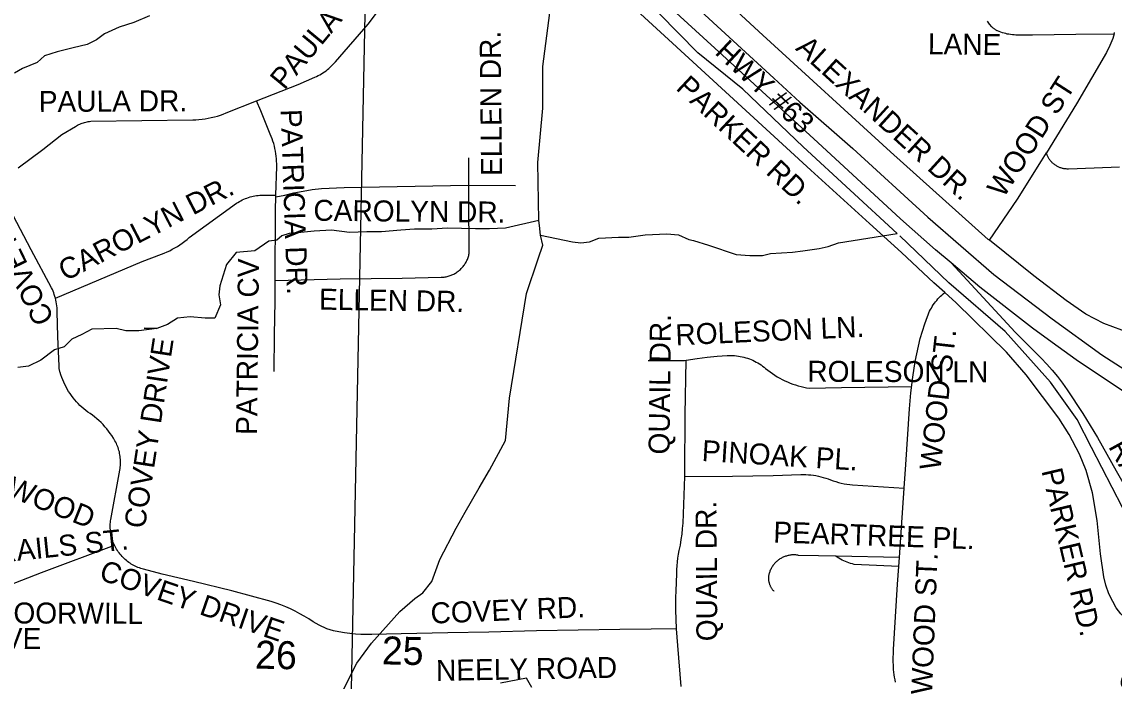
# Model space of a CAD drawing. Extents: x 1670563 to 1761545, y 515755 to 578944.
# Drawn here: x 1687243 to 1691143, y 538839 to 541194 of the extents above; entities that cross this region are included whole.
import ezdxf

# ---------------------------------------------------------------- set-up
doc = ezdxf.new("R2010")
doc.units = 0
for name, color, linetype in [('5_sectionlines', 7, 'Continuous'), ('62_text', 7, 'Continuous'), ('SHP_LINE', 7, 'Continuous'), ('STREETCL', 7, 'Continuous'), ('STRNAMES', 7, 'Continuous')]:
    doc.layers.add(name, color=color, linetype=linetype)

msp = doc.modelspace()

# ---------------------------------------------------------------- linework, layer by layer
at = {"layer": '5_sectionlines'}
msp.add_line((1688392.5, 537457.1), (1688477.7, 541705.1), dxfattribs=at)
at = {"layer": 'SHP_LINE'}
for points in [[(1689088, 540484), (1689085, 540692), (1689103, 540885), (1689103, 541035), (1689139, 541310), (1689126, 541505), (1689131, 541565)], [(1690368, 540438), (1690032, 540747), (1689817, 540953), (1689656, 541083), (1689518, 541224), (1689131, 541565)], [(1687698, 541215), (1687643, 541192), (1687590, 541175), (1687538, 541151), (1687509, 541130), (1687476, 541113), (1687426, 541101), (1687369, 541087), (1687323, 541073), (1687297, 541049), (1687245, 541027), (1687216, 541011)], [(1689088, 540484), (1688970, 540457), (1688912, 540454), (1688863, 540454), (1688763, 540457), (1688706, 540453), (1688645, 540453), (1688596, 540450), (1688527, 540444), (1688474, 540444), (1688413, 540441), (1688348, 540450), (1688286, 540446), (1688227, 540440), (1688197, 540438), (1688171, 540429), (1688153, 540414), (1688125, 540411), (1688074, 540376), (1688008, 540370), (1687973, 540327), (1687950, 540251), (1687946, 540219), (1687952, 540183), (1687932, 540136), (1687897, 540136), (1687844, 540140), (1687799, 540136), (1687763, 540113), (1687725, 540098), (1687680, 540100), (1687725, 540098), (1687660, 540090), (1687614, 540090), (1687580, 540098), (1687492, 540096), (1687457, 540077), (1687421, 540060), (1687394, 540033), (1687359, 540022), (1687311, 539985), (1687266, 539964), (1687228, 539959)], [(1689103, 540396), (1689094, 540432), (1689091, 540466), (1689088, 540484)], [(1689094, 540432), (1689209, 540408), (1689238, 540404), (1689270, 540408), (1689303, 540421), (1689373, 540425), (1689410, 540425), (1689468, 540433), (1689546, 540437), (1689587, 540433), (1689624, 540417), (1689641, 540413), (1689694, 540396), (1689793, 540363), (1689842, 540359), (1689887, 540359), (1689916, 540367), (1689994, 540371), (1690031, 540376), (1690089, 540384), (1690122, 540392), (1690159, 540404), (1690368, 540438)], [(1691172, 539459), (1691062, 539673), (1691011, 539774), (1690915, 539907), (1690754, 540088), (1690553, 540262), (1690378, 540429)], [(1688381, 538787), (1688439, 538903), (1688491, 538975), (1688592, 539087), (1688646, 539134), (1688674, 539154), (1688707, 539195), (1688735, 539273), (1688793, 539385), (1688826, 539442), (1688875, 539529), (1688912, 539593), (1688969, 539699), (1688984, 539850), (1689045, 540223), (1689086, 540347), (1689103, 540396)], [(1689064, 538816), (1689045, 538849), (1688952, 538832)]]:
    msp.add_lwpolyline(points, dxfattribs=at)
at = {"layer": 'STREETCL'}
for points in [[(1686352, 544277.5), (1686500.4, 544142.9), (1686643.4, 544011), (1686920.8, 543756), (1687195.3, 543505.5), (1687261.6, 543444.1), (1687480.5, 543242.8), (1687763.7, 542981.5), (1688044.1, 542723.1), (1688332.2, 542459.4), (1688615, 542198.1), (1688901.7, 541935.4), (1689188.3, 541672.2), (1689452.5, 541430), (1689667.4, 541231.7), (1689927.2, 540992.4), (1690019.9, 540907.5), (1690209.2, 540741.4), (1690477.2, 540495.7), (1690713.6, 540291), (1690921.7, 540133.1), (1691098.7, 540004.7), (1691318.5, 539862.7)], [(1690560.6, 540332.7), (1690505, 540379.3), (1690380.4, 540490.5), (1690084.8, 540762.6), (1689786.5, 541036.3), (1689482.1, 541315.5), (1689180.7, 541593.3), (1688892.1, 541859.2), (1688597, 542129.2), (1688347.9, 542359.8), (1688065.6, 542618.5), (1687817.6, 542847), (1687553.2, 543088.3), (1687466.2, 543168.5)], [(1690697.8, 540413.5), (1690693.4, 540417), (1690343.9, 540730), (1689888.7, 541146.1), (1689812.5, 541216.7), (1689324.9, 541667.1), (1689270.1, 541715.4), (1688722, 542180.7), (1688235.3, 542635.8), (1688211.5, 542661.7), (1688178.1, 542698.8), (1688133.5, 542758.3), (1688040, 542906.9)], [(1690538, 540226.6), (1690498.4, 540261.4), (1690383.3, 540370.2), (1690269, 540473.6), (1690060.3, 540664.1), (1689537, 541144.2), (1689020, 541619.7), (1688800.8, 541821.8)], [(1688080.2, 540911.4), (1688229, 540970.1), (1688288.8, 540996.1), (1688294.8, 540998.9), (1688300.7, 541001.8), (1688306.5, 541004.9), (1688312.2, 541008.2), (1688317.9, 541011.7), (1688323.3, 541015.4), (1688328.7, 541019.3), (1688333.9, 541023.3), (1688339, 541027.5), (1688344, 541031.9), (1688348.8, 541036.5), (1688353.4, 541041.2), (1688357.9, 541046), (1688362.3, 541051), (1688479.2, 541186.1), (1688612.1, 541363.4)], [(1691142.4, 541150.5), (1691006.1, 541148.8), (1690851.5, 541146.8), (1690797.4, 541146.8), (1690791.3, 541146.9), (1690785.3, 541147.2), (1690779.2, 541147.7), (1690773.2, 541148.5), (1690767.2, 541149.4), (1690761.3, 541150.5), (1690755.4, 541151.8), (1690749.5, 541153.3), (1690743.7, 541155), (1690738, 541156.9), (1690732.3, 541159), (1690726.7, 541161.3), (1690724.8, 541162.1), (1690723, 541163), (1690721.2, 541164), (1690719.5, 541165), (1690717.7, 541166.1), (1690716.1, 541167.2), (1690714.4, 541168.4), (1690712.8, 541169.7), (1690711.3, 541171), (1690709.8, 541172.3), (1690708.3, 541173.8), (1690706.9, 541175.2), (1690705.6, 541176.7), (1690697.7, 541186.2), (1690690.2, 541195.9)], [(1691142.7, 541151.6), (1691140.2, 541142.8), (1691137.5, 541134.2), (1691134.4, 541125.7), (1691131.1, 541117.3), (1691127.5, 541108.9), (1691123.6, 541100.8), (1691119.5, 541092.7), (1691115, 541084.8), (1691007.8, 540901), (1690900.6, 540726)], [(1691142.4, 541150.5), (1691143.7, 541155.6)], [(1687229.5, 540672.1), (1687317.9, 540738.4), (1687385.5, 540791.7), (1687434.2, 540820.6), (1687438.1, 540822.8), (1687442, 540824.9), (1687446, 540826.9), (1687450.1, 540828.7), (1687454.2, 540830.4), (1687458.4, 540831.9), (1687462.6, 540833.4), (1687466.9, 540834.6), (1687471.2, 540835.8), (1687475.6, 540836.7), (1687480, 540837.6), (1687484.4, 540838.3), (1687488.8, 540838.8), (1687852.7, 540844), (1687863.9, 540844.4), (1687875, 540845.1), (1687886.1, 540846.2), (1687897.2, 540847.7), (1687908.2, 540849.6), (1687919.1, 540851.9), (1687930, 540854.5), (1687940.7, 540857.5), (1687951.4, 540860.9), (1687961.9, 540864.6), (1687972.3, 540868.7), (1688080.2, 540911.4)], [(1688150, 540574.2), (1688152.6, 540677.4), (1688152.7, 540686.6), (1688152.4, 540695.7), (1688151.9, 540704.8), (1688151, 540714), (1688149.8, 540723), (1688148.3, 540732.1), (1688146.5, 540741), (1688144.4, 540749.9), (1688141.9, 540758.8), (1688139.2, 540767.5), (1688136.2, 540776.1), (1688132.8, 540784.6), (1688129.2, 540793), (1688095.4, 540876.2), (1688080.2, 540911.4)], [(1688838.3, 540610.8), (1688838.3, 540708.3)], [(1690697.8, 540413.5), (1690797.5, 540560.2), (1690883.2, 540697.6), (1690900.6, 540726)], [(1691162.1, 540675.3), (1691070.9, 540671.7), (1690980.2, 540668.1), (1690977.4, 540668.1), (1690974.6, 540668.1), (1690971.9, 540668.3), (1690969.1, 540668.5), (1690966.3, 540668.8), (1690963.5, 540669.3), (1690960.8, 540669.8), (1690958.1, 540670.4), (1690955.4, 540671.2), (1690952.7, 540672), (1690950.1, 540672.9), (1690947.5, 540673.9), (1690944.9, 540675), (1690942.4, 540676.2), (1690939.9, 540677.4), (1690937.5, 540678.8), (1690935.1, 540680.2), (1690932.7, 540681.7), (1690930.4, 540683.3), (1690928.2, 540685), (1690926, 540686.8), (1690923.9, 540688.6), (1690921.9, 540690.5), (1690919.9, 540692.5), (1690918, 540694.5), (1690916.2, 540696.7), (1690914.4, 540698.8), (1690912.8, 540701.1), (1690911.2, 540703.3), (1690909.7, 540705.7), (1690908.2, 540708.1), (1690906.9, 540710.5), (1690905.6, 540713), (1690904.4, 540715.5), (1690903.4, 540718.1), (1690902.4, 540720.7), (1690901.5, 540723.4), (1690900.6, 540726)], [(1688147.7, 540270.4), (1688378.8, 540275.5), (1688601, 540278.1), (1688739.6, 540281.5), (1688743.3, 540281.7), (1688746.9, 540282), (1688750.5, 540282.4), (1688754.1, 540282.9), (1688757.6, 540283.6), (1688761.2, 540284.3), (1688764.7, 540285.2), (1688768.2, 540286.3), (1688771.6, 540287.4), (1688775, 540288.7), (1688778.4, 540290), (1688781.7, 540291.5), (1688784.9, 540293.1), (1688788.1, 540294.8), (1688791.3, 540296.7), (1688794.3, 540298.6), (1688797.3, 540300.6), (1688800.3, 540302.8), (1688803.1, 540305), (1688805.9, 540307.4), (1688808.6, 540309.8), (1688811.2, 540312.3), (1688813.7, 540314.9), (1688816.1, 540317.6), (1688818.4, 540320.4), (1688820.7, 540323.3), (1688822.8, 540326.2), (1688824.8, 540329.2), (1688826.7, 540332.3), (1688828.6, 540335.4), (1688830.3, 540338.7), (1688831.9, 540341.9), (1688833.3, 540345.2), (1688834.7, 540348.6), (1688835.9, 540352), (1688837.1, 540355.4), (1688838.1, 540358.9), (1688838.9, 540362.4), (1688839.7, 540366), (1688838.3, 540562.7), (1688838.3, 540610.8)], [(1688149.9, 540569.4), (1688182.2, 540575.3), (1688214.4, 540582.8), (1688246.8, 540589.2), (1688279.4, 540594.6), (1688312.2, 540599), (1688394.1, 540601.6), (1688836.7, 540610.8)], [(1688838.3, 540610.8), (1689004.9, 540609.6)], [(1687362.3, 540207.2), (1687672, 540337.7), (1687741.6, 540363.8), (1687751.4, 540367.7), (1687761.1, 540371.9), (1687770.6, 540376.5), (1687780, 540381.3), (1687789.2, 540386.5), (1687798.3, 540391.9), (1687807.1, 540397.7), (1687815.7, 540403.7), (1687824.2, 540410.1), (1687832.4, 540416.7), (1687840.4, 540423.6), (1688009.3, 540545.7), (1688014.3, 540548.9), (1688019.4, 540552), (1688024.6, 540554.9), (1688029.9, 540557.6), (1688035.3, 540560.1), (1688040.8, 540562.4), (1688046.3, 540564.5), (1688051.9, 540566.5), (1688057.6, 540568.3), (1688063.4, 540569.8), (1688069.1, 540571.2), (1688075, 540572.4), (1688080.8, 540573.4), (1688086.7, 540574.1), (1688092.6, 540574.7), (1688098.6, 540575.1), (1688104.5, 540575.3), (1688110.4, 540575.3), (1688116.4, 540575), (1688150, 540574.2)], [(1688147.7, 540270.4), (1688148.7, 540522.3), (1688149.9, 540569.4)], [(1688149.9, 540569.4), (1688150, 540574.2)], [(1687362.3, 540207.2), (1687360.5, 540213.4), (1687358.6, 540219.6), (1687356.5, 540225.7), (1687354.1, 540231.7), (1687351.6, 540237.6), (1687348.9, 540243.5), (1687276.5, 540379.5), (1687211.7, 540501.6)], [(1691628.5, 540111.1), (1691450.5, 540080.1), (1691376.2, 540070.7), (1691336.3, 540069.8), (1691304.7, 540070.7), (1691246.1, 540074.4), (1691169.9, 540093), (1691105.7, 540116.2), (1691041.6, 540149.6), (1690971, 540198.9), (1690855.7, 540287.1), (1690697.8, 540413.5)], [(1690560.6, 540332.7), (1690789.8, 540085.9), (1690882, 539992.1), (1690902.1, 539971), (1690921.4, 539949.1), (1690940, 539926.5), (1690957.8, 539903.4), (1690974.7, 539879.6), (1691030.7, 539795.2), (1691083.7, 539708.9), (1691150.1, 539590.5), (1691211.2, 539481.6), (1691219.8, 539466.9), (1691228.8, 539452.4), (1691238.3, 539438.2), (1691248.2, 539424.3), (1691258.5, 539410.6), (1691278.2, 539386.6), (1691298.7, 539363.2), (1691319.9, 539340.4), (1691341.7, 539318.3), (1691364.2, 539296.8), (1691387.3, 539276), (1691471.3, 539201.6)], [(1693085.7, 539084.6), (1692761.1, 539164.6), (1692648.3, 539197.1), (1692491.9, 539246.3), (1692287.8, 539318.5), (1691834.5, 539500.2), (1691614, 539617.5), (1691443.2, 539712.3), (1691165.9, 539880.3), (1691006.9, 539986.9), (1690921.3, 540048.9), (1690851.5, 540099.1), (1690662.8, 540246.7), (1690560.6, 540332.7)], [(1688143.5, 539944.8), (1688144.8, 540076), (1688147.4, 540195.6), (1688147.7, 540270.4)], [(1687573.5, 539324), (1687571.4, 539328.8), (1687569.3, 539333.6), (1687567.5, 539338.6), (1687565.8, 539343.5), (1687564.3, 539348.6), (1687562.9, 539353.6), (1687561.7, 539358.8), (1687560.7, 539363.9), (1687559.9, 539369.1), (1687559.2, 539374.3), (1687558.7, 539379.5), (1687558.4, 539384.8), (1687558.2, 539390), (1687558.3, 539395.3), (1687558.5, 539400.5), (1687558.8, 539405.8), (1687559.4, 539411), (1687560.1, 539416.2), (1687592.3, 539592.9), (1687593.2, 539598.2), (1687593.9, 539603.6), (1687594.4, 539609), (1687594.8, 539614.4), (1687594.9, 539619.8), (1687594.9, 539625.3), (1687594.6, 539630.7), (1687594.2, 539636.1), (1687593.6, 539641.5), (1687592.9, 539646.8), (1687591.9, 539652.2), (1687590.8, 539657.5), (1687589.5, 539662.7), (1687588, 539667.9), (1687586.3, 539673.1), (1687584.4, 539678.2), (1687582.4, 539683.2), (1687580.2, 539688.2), (1687577.9, 539693), (1687575.3, 539697.8), (1687572.6, 539702.5), (1687569.8, 539707.2), (1687564.3, 539715.7), (1687558.5, 539724), (1687552.4, 539732.2), (1687546.1, 539740.1), (1687539.4, 539747.8), (1687532.5, 539755.2), (1687525.4, 539762.4), (1687518, 539769.4), (1687510.3, 539776), (1687502.5, 539782.4), (1687494.4, 539788.6), (1687486.1, 539794.4), (1687478.5, 539799.8), (1687471.2, 539805.4), (1687464, 539811.2), (1687457, 539817.3), (1687450.3, 539823.7), (1687443.7, 539830.2), (1687437.5, 539837), (1687431.4, 539844), (1687425.6, 539851.2), (1687420, 539858.6), (1687414.7, 539866.2), (1687409.7, 539873.9), (1687404.9, 539881.9), (1687400.4, 539890), (1687396.2, 539898.2), (1687392.3, 539906.6), (1687388.6, 539915.1), (1687385.3, 539923.7), (1687382.3, 539932.5), (1687379.5, 539941.3), (1687378.7, 539943.8), (1687378, 539946.2), (1687377.4, 539948.7), (1687376.9, 539951.2), (1687376.4, 539953.7), (1687376.1, 539956.2), (1687375.8, 539958.8), (1687375.6, 539961.3), (1687375.5, 539963.9), (1687370.7, 540070.1), (1687369.1, 540158.2), (1687368.8, 540165.3), (1687368.3, 540172.3), (1687367.6, 540179.4), (1687366.6, 540186.4), (1687365.4, 540193.4), (1687364, 540200.3), (1687362.3, 540207.2)], [(1690393.4, 539527.8), (1690399.2, 539613.2), (1690412.4, 539812.1), (1690417.1, 539868.6), (1690423.8, 539924.9), (1690432.5, 539980.8), (1690437.7, 540008.1), (1690443.6, 540035.3), (1690450.5, 540062.2), (1690458.1, 540088.9), (1690466.5, 540115.3), (1690475.8, 540141.5), (1690478.2, 540147.7), (1690480.8, 540153.9), (1690483.7, 540159.9), (1690486.8, 540165.8), (1690490, 540171.7), (1690493.5, 540177.4), (1690497.1, 540183), (1690501, 540188.4), (1690505, 540193.7), (1690509.2, 540198.9), (1690513.6, 540203.9), (1690518.2, 540208.8), (1690522.9, 540213.5), (1690527.8, 540218.1), (1690532.8, 540222.4), (1690538, 540226.6)], [(1691335, 538942.1), (1691227.4, 539018.5), (1691193.9, 539049.8), (1691179.2, 539066.3), (1691166.7, 539079.8), (1691149.8, 539100.4), (1691137.7, 539123.2), (1691123.2, 539151.1), (1691113.4, 539181.4), (1691105.7, 539211.7), (1691094, 539293.6), (1691082.3, 539412.9), (1691065.7, 539511.8), (1691042.7, 539591.8), (1691019, 539649.9), (1690982.5, 539719.5), (1690944.7, 539777.9), (1690828.4, 539932.8), (1690758.2, 540014.3), (1690579.2, 540190.5), (1690538, 540226.6)], [(1689615.2, 539985.3), (1689654.3, 539991), (1689689.6, 539995.6), (1689725.1, 539999.2), (1689760.7, 540001.9), (1689767.4, 540002.2), (1689774.2, 540002.2), (1689780.9, 540002.1), (1689787.7, 540001.7), (1689794.4, 540001), (1689801.1, 540000.1), (1689807.8, 539999), (1689814.4, 539997.7), (1689821, 539996.1), (1689827.5, 539994.3), (1689833.9, 539992.3), (1689840.3, 539990), (1689846.6, 539987.5), (1689852.8, 539984.8), (1689858.9, 539981.9), (1689864.9, 539978.8), (1689870.8, 539975.5), (1689876.5, 539972), (1689882.2, 539968.3), (1689887.7, 539964.3), (1689893.1, 539960.2), (1689898.3, 539955.9), (1689906.2, 539949.4), (1689914.3, 539943.2), (1689922.6, 539937.2), (1689931.2, 539931.5), (1689939.9, 539926.1), (1689948.7, 539921), (1689957.8, 539916.2), (1689967, 539911.7), (1689976.3, 539907.4), (1689985.8, 539903.5), (1689995.4, 539900), (1690005.1, 539896.7), (1690014.9, 539893.8), (1690024.8, 539891.1), (1690034.8, 539888.9), (1690044.8, 539886.9), (1690055, 539885.3), (1690169.4, 539887.5), (1690419.5, 539890.8)], [(1689478.7, 539983.7), (1689609.1, 539984.4), (1689615.2, 539985.3)], [(1689609.5, 539569.4), (1689610.1, 539585), (1689611.3, 539790.2), (1689615.2, 539985.3)], [(1689580.2, 539025.4), (1689577.8, 539093.8), (1689577.7, 539116.1), (1689578.2, 539138.3), (1689579.3, 539160.5), (1689580.8, 539223.2), (1689581.3, 539237), (1689582.2, 539250.8), (1689583.6, 539264.6), (1689585.4, 539278.3), (1689587.6, 539291.9), (1689590.2, 539305.5), (1689594, 539324.9), (1689597.2, 539344.4), (1689599.8, 539364), (1689601.9, 539383.7), (1689603.4, 539403.4), (1689609.5, 539569.4)], [(1689609.5, 539569.4), (1689779.9, 539571.5), (1689924.9, 539573), (1690024.4, 539577.1), (1690033.4, 539577.1), (1690042.4, 539576.9), (1690051.3, 539576.3), (1690060.3, 539575.5), (1690069.2, 539574.3), (1690078.1, 539572.9), (1690086.9, 539571.2), (1690095.6, 539569.1), (1690104.3, 539566.8), (1690112.9, 539564.2), (1690121.4, 539561.3), (1690129.8, 539558.1), (1690139.3, 539554.7), (1690148.9, 539551.6), (1690158.7, 539548.8), (1690168.5, 539546.3), (1690178.4, 539544.2), (1690188.4, 539542.4), (1690198.4, 539541), (1690208.5, 539539.9), (1690393.4, 539527.8)], [(1690376, 539280.1), (1690383.8, 539388), (1690393.4, 539527.8)], [(1686982.3, 539146), (1686996.3, 539144.6), (1687010.3, 539143.6), (1687024.4, 539143.1), (1687038.5, 539143.1), (1687052.6, 539143.6), (1687066.6, 539144.6), (1687080.7, 539146.1), (1687094.6, 539148), (1687108.5, 539150.4), (1687122.3, 539153.3), (1687312.6, 539226.3), (1687573.5, 539324)], [(1689580.2, 539025.4), (1689490.2, 539024.6), (1689378.3, 539023.8), (1689080.7, 539018.1), (1688910.5, 539013.3), (1688764, 539010.9), (1688596.7, 539007.8), (1688492.9, 539005.3), (1688473.1, 539005.2), (1688453.3, 539005.7), (1688433.6, 539006.9), (1688413.9, 539008.8), (1688394.2, 539011.3), (1688374.7, 539014.4), (1688355.3, 539018.2), (1688331.8, 539025.3), (1688303.7, 539038.3), (1688282.3, 539050.5), (1688266.9, 539060.8), (1688251.1, 539070.6), (1688235, 539079.8), (1688218.6, 539088.5), (1688201.8, 539096.6), (1688184.9, 539104.1), (1688167.6, 539111), (1688150.2, 539117.3), (1688132.5, 539123), (1687992.4, 539160.8), (1687855.3, 539194.9), (1687744.2, 539221.5), (1687677.6, 539238.4), (1687672.5, 539239.8), (1687667.4, 539241.4), (1687662.3, 539243.1), (1687657.3, 539245), (1687652.4, 539247.1), (1687647.5, 539249.4), (1687642.7, 539251.8), (1687638, 539254.4), (1687633.4, 539257.1), (1687628.9, 539260), (1687624.5, 539263), (1687620.2, 539266.2), (1687616, 539269.6), (1687611.9, 539273), (1687608, 539276.6), (1687604.1, 539280.4), (1687600.4, 539284.2), (1687596.9, 539288.2), (1687593.4, 539292.3), (1687590.1, 539296.6), (1687587, 539300.9), (1687584, 539305.3), (1687581.1, 539309.9), (1687578.4, 539314.5), (1687575.9, 539319.2), (1687573.5, 539324)], [(1690148.7, 539285.3), (1690086.7, 539286.7), (1690016, 539288.1), (1690012.9, 539288.7), (1690009.8, 539289.1), (1690006.6, 539289.4), (1690003.5, 539289.6), (1690000.4, 539289.7), (1689997.2, 539289.7), (1689994, 539289.6), (1689990.9, 539289.4), (1689987.8, 539289), (1689984.7, 539288.6), (1689981.5, 539288), (1689978.5, 539287.4), (1689975.4, 539286.6), (1689972.4, 539285.7), (1689969.4, 539284.8), (1689966.4, 539283.7), (1689963.5, 539282.5), (1689960.6, 539281.3), (1689957.8, 539279.9), (1689955, 539278.4), (1689952.2, 539276.9), (1689949.5, 539275.2), (1689946.9, 539273.5), (1689944.4, 539271.6), (1689941.9, 539269.7), (1689939.4, 539267.7), (1689937.1, 539265.6), (1689934.8, 539263.5), (1689932.6, 539261.2), (1689930.4, 539258.9), (1689928.4, 539256.5), (1689926.4, 539254), (1689924.5, 539251.5), (1689922.7, 539248.9), (1689921, 539246.3), (1689919.4, 539243.6), (1689917.9, 539240.8), (1689916.4, 539238), (1689915.1, 539235.1), (1689913.9, 539232.2), (1689912.8, 539229.3), (1689911.7, 539226.3), (1689910.8, 539223.3), (1689910.3, 539221.2), (1689909.8, 539219), (1689909.4, 539216.9), (1689909.1, 539214.7), (1689908.8, 539212.5), (1689908.6, 539210.3), (1689908.5, 539208.2), (1689908.5, 539206), (1689908.5, 539203.8), (1689908.7, 539201.6), (1689908.9, 539199.4), (1689909.1, 539197.2), (1689909.5, 539195.1), (1689909.9, 539192.9), (1689910.4, 539190.8), (1689911, 539188.6), (1689911.6, 539186.5), (1689912.3, 539184.5), (1689913.1, 539182.4), (1689914, 539180.4), (1689914.9, 539178.4), (1689915.9, 539176.4), (1689916.9, 539174.5), (1689918, 539172.6), (1689919.2, 539170.8), (1689920.5, 539169), (1689921.8, 539167.2), (1689923.1, 539165.5), (1689924.6, 539163.8), (1689926, 539162.2), (1689927.6, 539160.7)], [(1690373.7, 539248.7), (1690214.4, 539255.6), (1690208, 539257.3), (1690201.7, 539259.1), (1690195.4, 539261.2), (1690189.2, 539263.4), (1690183.1, 539265.9), (1690177.1, 539268.6), (1690171.2, 539271.5), (1690165.4, 539274.6), (1690159.7, 539277.9), (1690154.1, 539281.4), (1690148.6, 539285.1)], [(1690376, 539280.1), (1690148.7, 539285.3)], [(1690373.7, 539248.7), (1690376, 539280.1)], [(1690362.5, 538835), (1690360.4, 538843.9), (1690358.7, 538852.9), (1690357.2, 538861.9), (1690356, 538870.9), (1690355.2, 538880), (1690354.3, 538894.3), (1690353.8, 538908.6), (1690353.8, 538923), (1690354.3, 538937.3), (1690355.2, 538951.6), (1690369.1, 539185.2), (1690373.7, 539248.7)], [(1689597, 538819.9), (1689584.4, 538966.4), (1689580.2, 539025.4)]]:
    msp.add_lwpolyline(points, dxfattribs=at)

# ---------------------------------------------------------------- texts
at = {"layer": '62_text'}
for s, rotation, p in [('26', 358.9311, (1688074.8, 538883.6)), ('25', 358.9319, (1688527.4, 538898.8))]:
    msp.add_text(s, height=100, rotation=rotation, dxfattribs=at).set_placement(p)
at = {"layer": 'STRNAMES'}
for s, rotation, p in [('PAULA DRIVE', 50.4827, (1688180.5, 540947.6)), ('ELLEN DR.', 90.5818, (1688957.3, 540643.7)), ('HWY #63', 317.0077, (1689713.8, 541081.1)), ('ALEXANDER DR.', 317.6271, (1690002.3, 541095.9)), (' LANE', 359.3016, (1690449.6, 541078.5)), ('PARKER RD.', 316.8825, (1689574.6, 540954.3)), ('WOOD ST', 57.2237, (1690747.5, 540561.6)), ('PAULA DR.', 0.3372, (1687303.5, 540871.8)), ('PATRICIA DR.', 271.9956, (1688166.6, 540880.9)), ('COVEY DR.', 115.6567, (1687359.3, 540132.7)), ('CAROLYN DR.', 27.3629, (1687398.3, 540266.3)), ('CAROLYN DR.', 359.4129, (1688283.5, 540483.5)), ('PATRICIA CV', 89.3372, (1688082.2, 539718.1)), ('ELLEN DR.', 359.0104, (1688303.2, 540166)), ('QUAIL DR.', 89.4129, (1689555.2, 539648.1)), ('ROLESON LN.', 2.5906, (1689578.1, 540038.2)), ('WOOD ST.', 83.5084, (1690522.1, 539589.6)), ('COVEY DRIVE', 81.3254, (1687681.7, 539381.1)), ('ROLESON LN', 359.8228, (1690047.1, 539908.2)), ('CLEARWOOD', 338.2939, (1686873.7, 539625.8)), ('PINOAK PL.', 356.4611, (1689669, 539625.4)), ('RAMP', 298.7629, (1691120.4, 539676.7)), ('PARKER RD.', 283.3358, (1690882.6, 539590.3)), ('QUAIL DR.', 90.4207, (1689726.3, 538981.6)), ('TIMBER TRAILS ST.', 5.9249, (1686689.6, 539212.6)), ('PEARTREE PL.', 358.0642, (1689925, 539334.3)), ('COVEY DRIVE', 340.9035, (1687514.6, 539202.9)), ('WOOD ST.', 87.7101, (1690492.5, 538790)), ('SOUTHWEST DRIVE', 77.7717, (1691125.5, 538292.2)), ('COVEY RD.', 2.4207, (1688703.6, 539044)), ('WHIPPOORWILL', 359.8042, (1686883.8, 539046)), ('COVE', 359.8042, (1687027.8, 538954.9)), ('NEELY ROAD', 1.0142, (1688722.1, 538839.5))]:
    msp.add_text(s, height=75, rotation=rotation, dxfattribs=at).set_placement(p)

doc.saveas('drawing.dxf')
